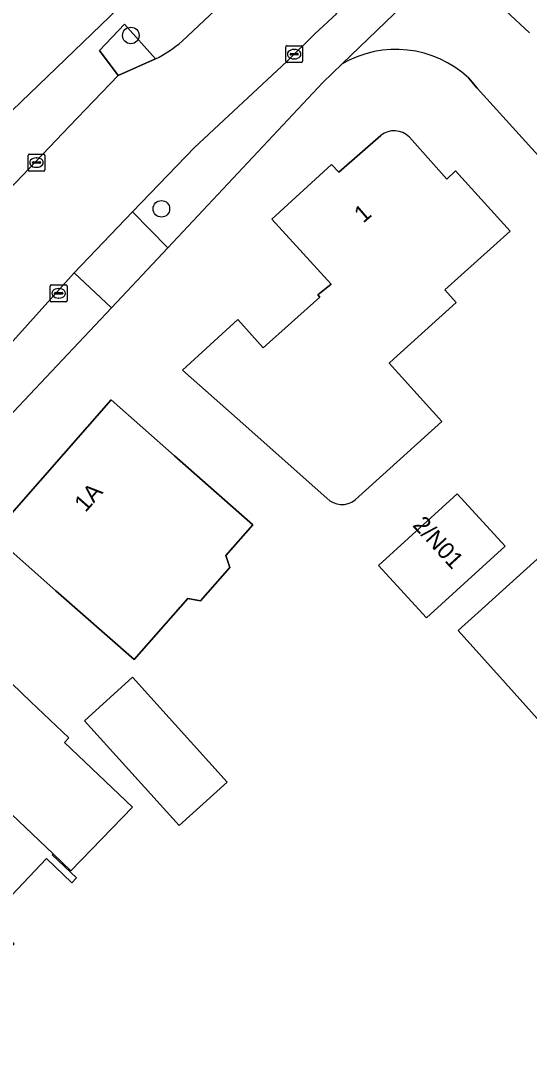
# Model space of a CAD drawing. Extents: x 161772 to 163126, y 383092 to 383917.
# Drawn here: x 162534.3 to 162564.4, y 383558.3 to 383619 of the extents above; entities that cross this region are included whole.
import ezdxf

# ---------------------------------------------------------------- set-up
doc = ezdxf.new("R2010")
doc.units = 0
for name, color, linetype in [('IMGEO_Boom', 7, 'Continuous'), ('IMGEO_Erf', 7, 'Continuous'), ('IMGEO_Groenvoorziening', 7, 'Continuous'), ('IMGEO_Kolk', 7, 'Continuous'), ('IMGEO_Pand', 7, 'Continuous'), ('IMGEO_Pand_nummerreeks', 7, 'Continuous'), ('IMGEO_Rijbaan_lokaal_open', 7, 'Continuous'), ('IMGEO_Voetpad_open', 7, 'Continuous')]:
    doc.layers.add(name, color=color, linetype=linetype)

msp = doc.modelspace()

# ---------------------------------------------------------------- linework, layer by layer
at = {"layer": 'IMGEO_Boom'}
for centre in [(162540.843, 383618.143), (162542.653, 383607.887)]:
    msp.add_circle(centre, 0.489, dxfattribs=at)
at = {"layer": 'IMGEO_Erf'}
for points in [[(162462.704, 383536.779), (162483.744, 383554.98), (162500, 383574.599), (162526.947, 383607.122), (162543.804, 383623.317), (162548.918, 383628.126), (162539.791, 383641.093), (162527.133, 383641.683), (162527.105, 383641.456), (162500, 383642.583), (162442.25, 383644.984), (162375.184, 383528.714), (162418.191, 383500), (162425.357, 383495.215)], [(162553.354, 383616.458), (162552.203, 383615.367), (162543.042, 383605.572), (162539.703, 383602.034), (162533.89, 383595.873)], [(162625.201, 383544.257), (162586.698, 383587.072), (162561.346, 383615.02), (162560.835, 383615.634)], [(162547.649, 383595.027), (162543.905, 383598.341), (162547.182, 383601.332), (162548.68, 383599.661), (162552.035, 383602.667), (162551.908, 383602.809), (162552.707, 383603.436), (162549.187, 383607.285), (162552.727, 383610.507), (162553.15, 383610.055), (162555.647, 383612.233)], [(162557.334, 383612.128), (162559.543, 383609.647), (162560.069, 383610.133), (162563.294, 383606.565), (162559.429, 383603.09), (162560.104, 383602.345), (162556.393, 383598.995), (162556.133, 383598.76), (162559.255, 383595.301), (162554.127, 383590.672)], [(162552.44, 383590.777), (162549.093, 383593.749), (162547.649, 383595.027)]]:
    msp.add_lwpolyline(points, dxfattribs=at)
for points in [[(162544.222, 383584.846), (162541.032, 383581.223), (162536.404, 383585.298), (162532.651, 383588.602), (162539.681, 383596.585), (162543.434, 383593.281), (162548.075, 383589.194), (162546.474, 383587.375), (162546.712, 383586.669), (162544.973, 383584.695)], [(162560.219, 383582.938), (162561.402, 383584.004), (162565.115, 383587.352), (162568.496, 383583.601), (162571.429, 383586.246), (162570.042, 383587.783), (162574.535, 383591.834), (162575.843, 383590.383), (162577.172, 383591.581), (162582.202, 383586), (162578.489, 383582.653), (162572.93, 383577.642), (162570.368, 383580.483), (162568.076, 383578.418), (162567.173, 383579.42), (162565.086, 383577.538), (162563.021, 383579.829)], [(162555.512, 383586.787), (162560.168, 383591.036), (162562.998, 383587.934), (162558.342, 383583.686)], [(162537.296, 383568.725), (162536.236, 383569.732), (162536.189, 383569.682), (162537.629, 383568.313), (162537.354, 383568.023), (162535.847, 383569.455), (162532.415, 383565.845), (162533.932, 383564.403), (162533.718, 383564.179), (162528.818, 383568.836), (162528.88, 383568.901), (162527.172, 383570.524), (162527.11, 383570.459), (162521.181, 383576.094), (162521.277, 383576.194), (162525.149, 383580.269), (162529.02, 383584.344), (162532.645, 383580.901), (162534.926, 383578.733), (162537.177, 383576.596), (162536.914, 383576.319), (162540.936, 383572.495)], [(162538.105, 383577.609), (162540.945, 383580.179), (162546.552, 383573.981), (162543.712, 383571.411)]]:
    msp.add_lwpolyline(points, close=True, dxfattribs=at)
for centre, radius, start, end in [((162556.536, 383610.979), 6.337, 47.28193, 120.14698), ((162556.432, 383611.243), 1.264, 44.47004, 128.40689), ((162553.342, 383591.662), 1.264, 224.47004, 308.40689)]:
    msp.add_arc(centre, radius, start, end, dxfattribs=at)
at = {"layer": 'IMGEO_Groenvoorziening'}
msp.add_lwpolyline([(162540.462, 383618.813), (162538.984, 383617.258), (162540.103, 383615.776), (162542.308, 383616.755)], close=True, dxfattribs=at)
at = {"layer": 'IMGEO_Kolk'}
for p, q in [((162550.014, 383616.613), (162550.014, 383617.465)), ((162550.089, 383617.539), (162550.941, 383617.539)), ((162551.015, 383617.465), (162551.015, 383616.613)), ((162550.273, 383617.033), (162550.273, 383617.045)), ((162550.711, 383616.996), (162550.313, 383616.996)), ((162550.316, 383617.082), (162550.714, 383617.082)), ((162550.525, 383616.759), (162550.5, 383616.759)), ((162550.502, 383617.319), (162550.527, 383617.319)), ((162550.757, 383617.045), (162550.757, 383617.033)), ((162550.941, 383616.539), (162550.089, 383616.539)), ((162534.757, 383610.196), (162534.757, 383611.048)), ((162534.832, 383611.122), (162535.684, 383611.122)), ((162535.059, 383610.665), (162535.457, 383610.665)), ((162535.245, 383610.902), (162535.27, 383610.902)), ((162535.758, 383611.048), (162535.758, 383610.196)), ((162535.684, 383610.122), (162534.832, 383610.122)), ((162535.016, 383610.616), (162535.016, 383610.628)), ((162535.454, 383610.579), (162535.056, 383610.579)), ((162535.268, 383610.342), (162535.243, 383610.342)), ((162535.5, 383610.628), (162535.5, 383610.616)), ((162536.148, 383603.39), (162537, 383603.39)), ((162536.073, 383602.464), (162536.073, 383603.316)), ((162536.332, 383602.884), (162536.332, 383602.896)), ((162536.77, 383602.847), (162536.372, 383602.847)), ((162536.375, 383602.933), (162536.773, 383602.933)), ((162536.561, 383603.17), (162536.586, 383603.17)), ((162536.816, 383602.896), (162536.816, 383602.884)), ((162537.074, 383603.316), (162537.074, 383602.464)), ((162537, 383602.39), (162536.148, 383602.39)), ((162536.584, 383602.61), (162536.559, 383602.61))]:
    msp.add_line(p, q, dxfattribs=at)
for points in [[(162550.014, 383616.613), (162550.014, 383617.465)], [(162550.089, 383617.539), (162550.941, 383617.539)], [(162551.015, 383617.465), (162551.015, 383616.613)], [(162550.941, 383616.539), (162550.089, 383616.539)], [(162534.757, 383610.196), (162534.757, 383611.048)], [(162534.832, 383611.122), (162535.684, 383611.122)], [(162535.758, 383611.048), (162535.758, 383610.196)], [(162535.684, 383610.122), (162534.832, 383610.122)], [(162536.148, 383603.39), (162537, 383603.39)], [(162536.073, 383602.464), (162536.073, 383603.316)], [(162537.074, 383603.316), (162537.074, 383602.464)], [(162537, 383602.39), (162536.148, 383602.39)]]:
    msp.add_lwpolyline(points, dxfattribs=at)
for centre, radius, start, end in [((162550.091, 383617.463), 0.0765, 91.55205, 178.44795), ((162550.091, 383617.463), 0.0765, 91.55205, 178.44795), ((162550.939, 383617.463), 0.0765, 1.55205, 88.44795), ((162550.939, 383617.463), 0.0765, 1.55205, 88.44795), ((162550.313, 383617.042), 0.0403, 85.87752, 175.75265), ((162550.31, 383617.032), 0.0366, 178.93798, 274.71019), ((162550.714, 383617.039), 0.043, 264.86636, 352.45326), ((162550.718, 383617.044), 0.0386, 1.73085, 96.63898), ((162550.091, 383616.615), 0.0765, 181.55205, 268.44795), ((162550.091, 383616.615), 0.0765, 181.55205, 268.44795), ((162550.939, 383616.615), 0.0765, 271.55205, 358.44795), ((162550.939, 383616.615), 0.0765, 271.55205, 358.44795), ((162534.834, 383611.046), 0.0765, 91.55205, 178.44795), ((162534.834, 383611.046), 0.0765, 91.55205, 178.44795), ((162535.056, 383610.625), 0.0403, 85.87752, 175.75265), ((162535.461, 383610.627), 0.0386, 1.73085, 96.63898), ((162535.682, 383611.046), 0.0765, 1.55205, 88.44795), ((162535.682, 383611.046), 0.0765, 1.55205, 88.44795), ((162534.834, 383610.198), 0.0765, 181.55205, 268.44795), ((162534.834, 383610.198), 0.0765, 181.55205, 268.44795), ((162535.053, 383610.615), 0.0366, 178.93798, 274.71019), ((162535.457, 383610.622), 0.043, 264.86636, 352.45326), ((162535.682, 383610.198), 0.0765, 271.55205, 358.44795), ((162535.682, 383610.198), 0.0765, 271.55205, 358.44795), ((162536.15, 383603.314), 0.0765, 91.55205, 178.44795), ((162536.15, 383603.314), 0.0765, 91.55205, 178.44795), ((162536.998, 383603.314), 0.0765, 1.55205, 88.44795), ((162536.998, 383603.314), 0.0765, 1.55205, 88.44795), ((162536.372, 383602.893), 0.0403, 85.87752, 175.75265), ((162536.369, 383602.883), 0.0366, 178.93798, 274.71019), ((162536.773, 383602.89), 0.043, 264.86636, 352.45326), ((162536.777, 383602.895), 0.0386, 1.73085, 96.63898), ((162536.15, 383602.466), 0.0765, 181.55205, 268.44795), ((162536.15, 383602.466), 0.0765, 181.55205, 268.44795), ((162536.998, 383602.466), 0.0765, 271.55205, 358.44795), ((162536.998, 383602.466), 0.0765, 271.55205, 358.44795)]:
    msp.add_arc(centre, radius, start, end, dxfattribs=at)
for centre, major_axis, ratio, start_param, end_param in [((162550.501, 383617.039), (-0.387, 0.002), 0.722429, 4.712389, 7.853982), ((162550.526, 383617.039), (-0.39, 0.002), 0.717154, 1.570796, 4.712389), ((162535.244, 383610.622), (-0.387, 0.002), 0.722429, 4.712389, 7.853982), ((162535.269, 383610.622), (-0.39, 0.002), 0.717154, 1.570796, 4.712389), ((162536.56, 383602.89), (-0.387, 0.002), 0.722429, 4.712389, 7.853982), ((162536.585, 383602.89), (-0.39, 0.002), 0.717154, 1.570796, 4.712389)]:
    msp.add_ellipse(centre, major_axis=major_axis, ratio=ratio, start_param=start_param, end_param=end_param, dxfattribs=at)
at = {"layer": 'IMGEO_Pand'}
for points in [[(162555.647, 383612.233), (162553.15, 383610.055), (162552.727, 383610.507), (162549.187, 383607.285), (162552.707, 383603.436), (162551.908, 383602.809), (162552.035, 383602.667), (162548.68, 383599.661), (162547.182, 383601.332), (162543.905, 383598.341), (162547.649, 383595.027), (162549.093, 383593.749), (162552.44, 383590.777)], [(162559.429, 383603.09), (162563.294, 383606.565), (162560.069, 383610.133), (162559.543, 383609.647), (162557.334, 383612.128)], [(162554.127, 383590.672), (162559.255, 383595.301), (162556.133, 383598.76), (162556.393, 383598.995), (162560.104, 383602.345), (162559.429, 383603.09)]]:
    msp.add_lwpolyline(points, dxfattribs=at)
for points in [[(162541.032, 383581.223), (162544.222, 383584.846), (162544.973, 383584.695), (162546.712, 383586.669), (162546.474, 383587.375), (162548.075, 383589.194), (162543.434, 383593.281), (162539.681, 383596.585), (162532.651, 383588.602), (162536.404, 383585.298)], [(162582.202, 383586), (162577.172, 383591.581), (162575.843, 383590.383), (162574.535, 383591.834), (162570.042, 383587.783), (162571.429, 383586.246), (162568.496, 383583.601), (162565.115, 383587.352), (162561.402, 383584.004), (162560.219, 383582.938), (162563.021, 383579.829), (162565.086, 383577.538), (162567.173, 383579.42), (162568.076, 383578.418), (162570.368, 383580.483), (162572.93, 383577.642), (162578.489, 383582.653)], [(162558.342, 383583.686), (162562.998, 383587.934), (162560.168, 383591.036), (162555.512, 383586.787)], [(162536.236, 383569.732), (162537.296, 383568.725), (162540.936, 383572.495), (162536.914, 383576.319), (162537.177, 383576.596), (162534.926, 383578.733), (162532.645, 383580.901), (162529.02, 383584.344), (162525.149, 383580.269)], [(162525.149, 383580.269), (162521.277, 383576.194), (162521.181, 383576.094), (162527.11, 383570.459), (162527.172, 383570.524), (162528.88, 383568.901), (162528.818, 383568.836), (162533.718, 383564.179), (162533.932, 383564.403), (162532.415, 383565.845), (162535.847, 383569.455), (162537.354, 383568.023), (162537.629, 383568.313), (162536.189, 383569.682), (162536.236, 383569.732)], [(162540.945, 383580.179), (162538.105, 383577.609), (162543.712, 383571.411), (162546.552, 383573.981)]]:
    msp.add_lwpolyline(points, close=True, dxfattribs=at)
for centre, start, end in [((162556.432, 383611.243), 44.47004, 128.40689), ((162553.342, 383591.662), 224.47004, 308.40689)]:
    msp.add_arc(centre, 1.264, start, end, dxfattribs=at)
at = {"layer": 'IMGEO_Rijbaan_lokaal_open'}
for points in [[(162553.031, 383619.44), (162549.729, 383623.297), (162543.887, 383617.8)], [(162530.565, 383596.403), (162537.488, 383604.096), (162540.951, 383607.707), (162544.606, 383611.519), (162550.071, 383616.607), (162551.719, 383618.217), (162553.031, 383619.44)], [(162563.046, 383619.601), (162564.446, 383618.29)], [(162542.308, 383616.755), (162540.103, 383615.776), (162537.203, 383612.786), (162532.418, 383607.776)]]:
    msp.add_lwpolyline(points, dxfattribs=at)
msp.add_arc((162538.278, 383624.56), 8.784, 297.3095, 309.68458, dxfattribs=at)
at = {"layer": 'IMGEO_Voetpad_open'}
for points in [[(162549.66, 383629.858), (162548.918, 383628.126), (162543.804, 383623.317), (162526.947, 383607.122), (162500, 383574.599), (162483.744, 383554.98), (162462.704, 383536.779), (162467.807, 383530.859), (162432.045, 383500), (162426.613, 383495.312), (162428.778, 383494.029), (162435.72, 383500), (162437.045, 383501.14), (162437.192, 383501.282), (162438.691, 383502.574), (162438.438, 383502.865), (162441.394, 383505.425), (162441.654, 383505.126), (162443.112, 383506.379), (162469.395, 383528.971)], [(162543.887, 383617.8), (162549.729, 383623.297), (162552.427, 383625.835)], [(162553.031, 383619.44), (162551.719, 383618.217), (162550.071, 383616.607), (162544.606, 383611.519), (162540.951, 383607.707), (162543.042, 383605.572), (162552.203, 383615.367), (162553.354, 383616.458), (162558.476, 383621.387)], [(162558.476, 383621.387), (162553.354, 383616.458)], [(162564.446, 383618.29), (162563.046, 383619.601)], [(162468.577, 383537.721), (162484.483, 383551.467), (162485.735, 383552.822), (162487.591, 383555.051), (162488.243, 383555.841), (162487.915, 383556.108), (162490.371, 383559.116), (162490.713, 383558.838), (162499.96, 383570.06), (162503.132, 383574.038), (162507.749, 383579.508), (162511.095, 383583.664), (162510.859, 383583.859), (162513.286, 383586.801), (162513.52, 383586.607), (162520.458, 383594.506), (162527.435, 383602.384), (162532.418, 383607.776), (162537.203, 383612.786), (162540.103, 383615.776), (162538.984, 383617.258), (162540.462, 383618.813), (162542.308, 383616.755)], [(162560.835, 383615.634), (162561.346, 383615.02), (162586.698, 383587.072), (162625.201, 383544.257), (162638.592, 383529.182), (162638.19, 383528.735), (162642.837, 383523.629), (162641.081, 383522.035), (162642.985, 383519.887), (162646.795, 383523.849), (162632.66, 383539.546)], [(162497.729, 383541.518), (162492.693, 383547.017), (162500, 383555.89), (162501.518, 383557.733), (162510.666, 383568.842), (162518.786, 383578.702), (162525.907, 383586.964), (162533.89, 383595.873), (162539.703, 383602.034), (162537.488, 383604.096), (162530.565, 383596.403), (162527.89, 383593.519), (162528.327, 383593.13), (162525.868, 383590.36), (162525.402, 383590.777), (162521.297, 383586.253), (162517.639, 383581.965), (162512.205, 383575.261), (162506.576, 383568.47), (162499.866, 383560.331), (162492.315, 383551.109), (162490.534, 383548.934), (162490.049, 383548.342)]]:
    msp.add_lwpolyline(points, dxfattribs=at)
msp.add_lwpolyline([(162543.042, 383605.572), (162540.951, 383607.707), (162537.488, 383604.096), (162539.703, 383602.034)], close=True, dxfattribs=at)
for centre, radius, start, end in [((162538.278, 383624.56), 8.784, 297.3095, 309.68458), ((162556.536, 383610.979), 6.337, 47.28193, 120.14698)]:
    msp.add_arc(centre, radius, start, end, dxfattribs=at)

# ---------------------------------------------------------------- texts
at = {"layer": 'IMGEO_Pand_nummerreeks'}
for s, rotation, p in [('1', 40.72031, (162554.603, 383607.006)), ('1A', 48.63217, (162538.156, 383589.89)), ('2/N01', 312.35745, (162557.48, 383589.144))]:
    msp.add_text(s, height=1, rotation=rotation, dxfattribs=at).set_placement(p)

doc.saveas('drawing.dxf')
